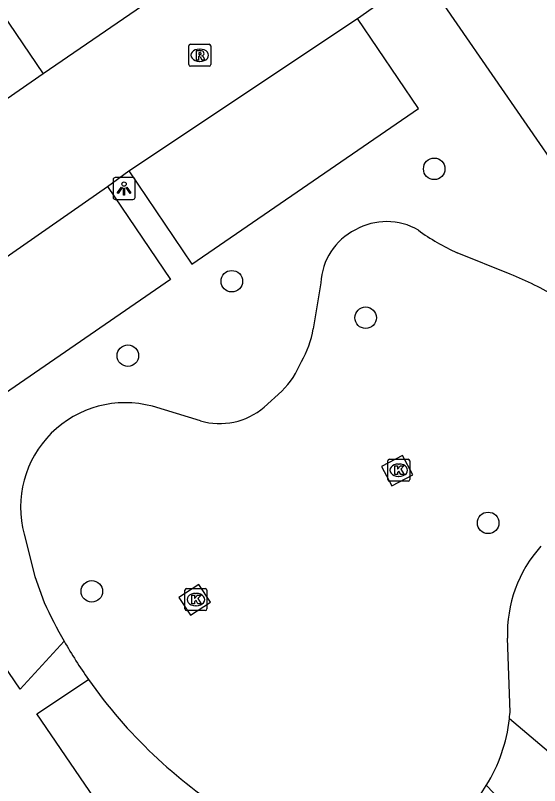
# Model space of a CAD drawing. Extents: x 155275 to 156263, y 382654 to 383635.
# Drawn here: x 155553.1 to 155576.91, y 382882.06 to 382917.07 of the extents above; entities that cross this region are included whole.
import ezdxf

# ---------------------------------------------------------------- set-up
doc = ezdxf.new("R2010")
doc.units = 0
for name, color, linetype in [('IMGEO_Boom', 7, 'Continuous'), ('IMGEO_Groenvoorziening', 7, 'Continuous'), ('IMGEO_Kolk', 7, 'Continuous'), ('IMGEO_Lichtpunt', 7, 'Continuous'), ('IMGEO_Parkeervlak_open', 7, 'Continuous'), ('IMGEO_Rijbaan_lokaal_open', 7, 'Continuous'), ('IMGEO_Rioolput', 7, 'Continuous'), ('IMGEO_Voetpad_open', 7, 'Continuous')]:
    doc.layers.add(name, color=color, linetype=linetype)

msp = doc.modelspace()

# ---------------------------------------------------------------- linework, layer by layer
at = {"layer": 'IMGEO_Boom'}
for centre in [(155572.128, 382910.092), (155562.933, 382904.985), (155569.012, 382903.324), (155558.212, 382901.6), (155574.578, 382894), (155556.573, 382890.888)]:
    msp.add_circle(centre, 0.489, dxfattribs=at)
at = {"layer": 'IMGEO_Groenvoorziening'}
for points in [[(155575.583, 382905.301), (155573.171, 382906.277)], [(155566.977, 382904.907), (155566.631, 382902.816)], [(155565.2, 382899.983), (155564.4, 382899.257)], [(155561.505, 382898.644), (155559.328, 382899.298)], [(155553.499, 382893.481), (155553.988, 382891.556), (155554.411, 382890.384)], [(155575.544, 382885.094), (155575.554, 382885.195), (155575.564, 382885.296), (155575.572, 382885.397), (155575.451, 382888.764)]]:
    msp.add_lwpolyline(points, dxfattribs=at)
for centre, radius, start, end in [((155569.962, 382904.818), 2.877, 59.8172, 119.5024), ((155569.848, 382904.759), 2.875, 116.9536, 177.057), ((155577.284, 382915.357), 9.968, 233.8783, 245.629), ((155568.96, 382888.977), 17.616, 60.1083, 67.9154), ((155562.263, 382903.561), 4.431, 329.8598, 350.3233), ((155562.223, 382902.925), 4.186, 315.3416, 337.6897), ((155558.093, 382894.707), 4.755, 74.9432, 194.9387), ((155562.389, 382901.609), 3.095, 253.3922, 310.5188), ((155581.476, 382888.934), 6.028, 138.4108, 181.6163), ((155574.47, 382899.603), 22.076, 204.6826, 209.8405), ((155574.849, 382899.783), 22.494, 215.0039, 237.9967), ((155568.179, 382885.939), 7.412, 224.8862, 328.4374)]:
    msp.add_arc(centre, radius, start, end, dxfattribs=at)
at = {"layer": 'IMGEO_Kolk'}
for p, q in [((155570.017, 382895.966), (155570.017, 382896.818)), ((155570.092, 382896.892), (155570.944, 382896.892)), ((155570.505, 382896.672), (155570.53, 382896.672)), ((155571.018, 382896.818), (155571.018, 382895.966)), ((155570.528, 382896.112), (155570.503, 382896.112)), ((155570.944, 382895.892), (155570.092, 382895.892)), ((155560.801, 382890.089), (155560.801, 382890.941)), ((155560.876, 382891.015), (155561.728, 382891.015)), ((155561.289, 382890.795), (155561.314, 382890.795)), ((155561.802, 382890.941), (155561.802, 382890.089)), ((155561.728, 382890.015), (155560.876, 382890.015)), ((155561.312, 382890.235), (155561.287, 382890.235))]:
    msp.add_line(p, q, dxfattribs=at)
for points in [[(155570.017, 382895.966), (155570.017, 382896.818)], [(155570.092, 382896.892), (155570.944, 382896.892)], [(155571.018, 382896.818), (155571.018, 382895.966)], [(155570.338, 382896.592), (155570.461, 382896.592), (155570.461, 382896.441), (155570.591, 382896.592), (155570.755, 382896.592), (155570.609, 382896.441), (155570.762, 382896.192), (155570.61, 382896.192), (155570.525, 382896.356), (155570.461, 382896.289), (155570.461, 382896.192), (155570.338, 382896.192), (155570.338, 382896.592)], [(155570.944, 382895.892), (155570.092, 382895.892)], [(155560.801, 382890.089), (155560.801, 382890.941)], [(155560.876, 382891.015), (155561.728, 382891.015)], [(155561.122, 382890.715), (155561.245, 382890.715), (155561.245, 382890.564), (155561.375, 382890.715), (155561.539, 382890.715), (155561.393, 382890.564), (155561.546, 382890.315), (155561.394, 382890.315), (155561.309, 382890.479), (155561.245, 382890.412), (155561.245, 382890.315), (155561.122, 382890.315), (155561.122, 382890.715)], [(155561.802, 382890.941), (155561.802, 382890.089)], [(155561.728, 382890.015), (155560.876, 382890.015)]]:
    msp.add_lwpolyline(points, dxfattribs=at)
for centre, start, end in [((155570.094, 382896.816), 91.552, 178.448), ((155570.094, 382896.816), 91.552, 178.448), ((155570.942, 382896.816), 1.552, 88.448), ((155570.942, 382896.816), 1.552, 88.448), ((155570.094, 382895.968), 181.552, 268.448), ((155570.094, 382895.968), 181.552, 268.448), ((155570.942, 382895.968), 271.552, 358.448), ((155570.942, 382895.968), 271.552, 358.448), ((155560.878, 382890.939), 91.552, 178.448), ((155560.878, 382890.939), 91.552, 178.448), ((155561.726, 382890.939), 1.552, 88.448), ((155561.726, 382890.939), 1.552, 88.448), ((155560.878, 382890.091), 181.552, 268.448), ((155560.878, 382890.091), 181.552, 268.448), ((155561.726, 382890.091), 271.552, 358.448), ((155561.726, 382890.091), 271.552, 358.448)]:
    msp.add_arc(centre, 0.0765, start, end, dxfattribs=at)
for centre, major_axis, ratio, start_param, end_param in [((155570.504, 382896.392), (-0.387, 0.002), 0.722429, 4.712389, 7.853982), ((155570.529, 382896.392), (-0.39, 0.002), 0.717154, 1.570796, 4.712389), ((155561.288, 382890.515), (-0.387, 0.002), 0.722429, 4.712389, 7.853982), ((155561.313, 382890.515), (-0.39, 0.002), 0.717154, 1.570796, 4.712389)]:
    msp.add_ellipse(centre, major_axis=major_axis, ratio=ratio, start_param=start_param, end_param=end_param, dxfattribs=at)
at = {"layer": 'IMGEO_Lichtpunt'}
for p, q in [((155557.542, 382909.603), (155557.542, 382908.796)), ((155557.542, 382909.603), (155557.542, 382908.796)), ((155558.444, 382909.698), (155557.636, 382909.698)), ((155558.444, 382909.698), (155557.636, 382909.698)), ((155558.538, 382908.796), (155558.538, 382909.603)), ((155558.538, 382908.796), (155558.538, 382909.603)), ((155557.636, 382908.702), (155558.444, 382908.702)), ((155557.636, 382908.702), (155558.444, 382908.702))]:
    msp.add_line(p, q, dxfattribs=at)
for points in [[(155557.916, 382909.267), (155557.955, 382909.239), (155557.767, 382908.977), (155557.729, 382909.004), (155557.916, 382909.267)], [(155558.128, 382909.239), (155558.166, 382909.266), (155558.353, 382909.004), (155558.314, 382908.976), (155558.128, 382909.239)], [(155558.018, 382909.219), (155558.065, 382909.219), (155558.065, 382908.897), (155558.018, 382908.897), (155558.018, 382909.219)]]:
    msp.add_lwpolyline(points, dxfattribs=at)
msp.add_circle((155558.041, 382909.401), 0.0994, dxfattribs=at)
for centre, start, end in [((155557.636, 382909.603), 90, 180), ((155557.636, 382909.603), 90, 180), ((155558.444, 382909.603), 0, 90), ((155558.444, 382909.603), 0, 90), ((155557.636, 382908.796), 180, 270), ((155557.636, 382908.796), 180, 270), ((155558.444, 382908.796), 270, 0), ((155558.444, 382908.796), 270, 360)]:
    msp.add_arc(centre, 0.0946, start, end, dxfattribs=at)
at = {"layer": 'IMGEO_Parkeervlak_open'}
for points in [[(155564.5, 382921.36), (155561.715, 382925.5), (155551.554, 382918.563), (155554.362, 382914.404)], [(155558.255, 382909.998), (155561.124, 382905.761), (155571.413, 382912.841), (155568.646, 382916.926)], [(155557.285, 382909.289), (155560.141, 382905.057), (155549.865, 382897.984), (155547.017, 382902.134)]]:
    msp.add_lwpolyline(points, dxfattribs=at)
at = {"layer": 'IMGEO_Rijbaan_lokaal_open'}
for points in [[(155564.5, 382921.36), (155554.362, 382914.404)], [(155568.646, 382916.926), (155571.571, 382919.007)], [(155558.255, 382909.998), (155568.646, 382916.926)], [(155554.362, 382914.404), (155552.163, 382912.899)], [(155557.285, 382909.289), (155558.255, 382909.998)], [(155547.017, 382902.134), (155557.285, 382909.289)]]:
    msp.add_lwpolyline(points, dxfattribs=at)
at = {"layer": 'IMGEO_Rioolput'}
for p, q in [((155560.975, 382914.828), (155560.975, 382915.68)), ((155561.05, 382915.754), (155561.902, 382915.754)), ((155561.463, 382915.534), (155561.488, 382915.534)), ((155561.976, 382915.68), (155561.976, 382914.828)), ((155561.486, 382914.974), (155561.461, 382914.974)), ((155561.902, 382914.754), (155561.05, 382914.754))]:
    msp.add_line(p, q, dxfattribs=at)
for points in [[(155560.975, 382914.828), (155560.975, 382915.68)], [(155561.05, 382915.754), (155561.902, 382915.754)], [(155561.976, 382915.68), (155561.976, 382914.828)], [(155561.564, 382915.452), (155561.312, 382915.454), (155561.312, 382915.054)], [(155561.312, 382915.054), (155561.436, 382915.054), (155561.436, 382915.216), (155561.447, 382915.216)], [(155561.49, 382915.373), (155561.436, 382915.373), (155561.436, 382915.292)], [(155561.436, 382915.292), (155561.488, 382915.292)], [(155561.494, 382915.187), (155561.565, 382915.054), (155561.705, 382915.054), (155561.64, 382915.18)], [(155561.902, 382914.754), (155561.05, 382914.754)]]:
    msp.add_lwpolyline(points, dxfattribs=at)
for centre, radius, start, end in [((155561.052, 382915.678), 0.0765, 91.552, 178.448), ((155561.052, 382915.678), 0.0765, 91.552, 178.448), ((155561.9, 382915.678), 0.0765, 1.552, 88.448), ((155561.9, 382915.678), 0.0765, 1.552, 88.448), ((155561.446, 382915.163), 0.0533, 26.0293, 88.6989), ((155561.472, 382915.481), 0.19, 274.7715, 282.9687), ((155561.496, 382915.277), 0.0964, 77.0061, 93.1865), ((155561.51, 382915.334), 0.0378, 276.6634, 79.6772), ((155561.563, 382915.342), 0.109, 350.3612, 89.416), ((155561.561, 382915.342), 0.112, 277.5842, 350.9817), ((155561.545, 382915.127), 0.108, 29.5134, 73.7905), ((155561.052, 382914.83), 0.0765, 181.552, 268.448), ((155561.052, 382914.83), 0.0765, 181.552, 268.448), ((155561.9, 382914.83), 0.0765, 271.552, 358.448), ((155561.9, 382914.83), 0.0765, 271.552, 358.448)]:
    msp.add_arc(centre, radius, start, end, dxfattribs=at)
for centre, major_axis, ratio, start_param, end_param in [((155561.462, 382915.254), (-0.387, 0.002), 0.722429, 4.712389, 7.853982), ((155561.487, 382915.254), (-0.39, 0.002), 0.717154, 1.570796, 4.712389)]:
    msp.add_ellipse(centre, major_axis=major_axis, ratio=ratio, start_param=start_param, end_param=end_param, dxfattribs=at)
at = {"layer": 'IMGEO_Voetpad_open'}
for points in [[(155571.571, 382919.007), (155579.514, 382907.466), (155577.739, 382904.25)], [(155578.89, 382903.468), (155581.114, 382905.035), (155588.704, 382893.948), (155578.998, 382882.168), (155575.544, 382885.094)], [(155555.321, 382888.618), (155553.322, 382886.445), (155544.039, 382900.076)], [(155570.69, 382897.066), (155569.737, 382896.562), (155570.199, 382895.688), (155571.152, 382896.191), (155570.69, 382897.066)], [(155561.434, 382891.205), (155560.523, 382890.613), (155561.051, 382889.801), (155561.962, 382890.394), (155561.434, 382891.205)], [(155574.495, 382882.059), (155576.86, 382879.581), (155566.513, 382867.099), (155554.075, 382885.324), (155556.424, 382886.88)]]:
    msp.add_lwpolyline(points, dxfattribs=at)
for centre, radius, start, end in [((155574.285, 382899.434), 21.832, 209.6986, 215.1029), ((155568.187, 382885.938), 7.405, 328.4113, 353.4549)]:
    msp.add_arc(centre, radius, start, end, dxfattribs=at)

doc.saveas('drawing.dxf')
